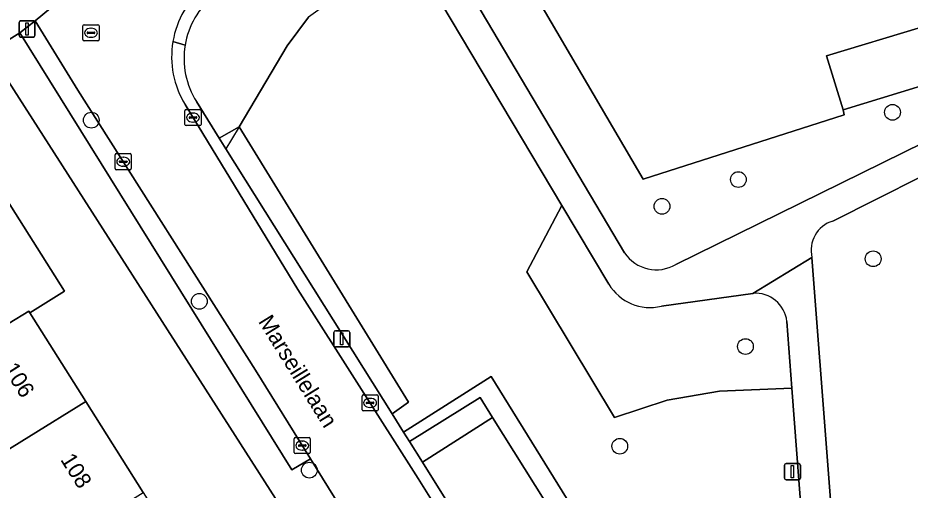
# Model space of a CAD drawing. Extents: x 158455 to 159797, y 387218 to 388672.
# Drawn here: x 158941.2 to 158996.6, y 387958.9 to 387988.2 of the extents above; entities that cross this region are included whole.
import ezdxf

# ---------------------------------------------------------------- set-up
doc = ezdxf.new("R2010")
doc.units = 0
for name, color, linetype in [('IMGEO_Boom', 7, 'Continuous'), ('IMGEO_Erf', 7, 'Continuous'), ('IMGEO_Groenvoorziening', 7, 'Continuous'), ('IMGEO_Haag', 7, 'Continuous'), ('IMGEO_Hek', 7, 'Continuous'), ('IMGEO_Kolk', 7, 'Continuous'), ('IMGEO_Lichtmast', 7, 'Continuous'), ('IMGEO_Openbare_ruimte_label', 7, 'Continuous'), ('IMGEO_Pand', 7, 'Continuous'), ('IMGEO_Pand_nummerreeks', 7, 'Continuous'), ('IMGEO_Parkeervlak_open', 7, 'Continuous'), ('IMGEO_Rijbaan_lokaal_open', 7, 'Continuous'), ('IMGEO_Rioolput', 7, 'Continuous'), ('IMGEO_Voetpad_halfverhard', 7, 'Continuous'), ('IMGEO_Voetpad_open', 7, 'Continuous')]:
    doc.layers.add(name, color=color, linetype=linetype)

msp = doc.modelspace()

# ---------------------------------------------------------------- linework, layer by layer
at = {"layer": 'IMGEO_Boom'}
for centre in [(158995.488, 387982.363), (158945.782, 387981.876), (158985.927, 387978.188), (158981.188, 387976.525), (158994.289, 387973.272), (158952.483, 387970.628), (158986.364, 387967.822), (158978.568, 387961.634), (158959.31, 387960.152)]:
    msp.add_circle(centre, 0.489, dxfattribs=at)
at = {"layer": 'IMGEO_Erf'}
for points in [[(158973.551, 388005.82), (158966.901, 388000.614), (158970.146, 387995.067), (158980.01, 387978.204), (158992.494, 387982.207), (158992.422, 387982.522), (158991.396, 387985.868), (158997.278, 387987.653), (158998.299, 387984.324), (159004.003, 387986.036), (159003.566, 387988.201), (159011.827, 387990.67)], [(158940.491, 387977.032), (158944.123, 387971.266), (158941.977, 387969.914), (158945.446, 387964.407), (158948.996, 387958.773), (158952.616, 387953.026), (158956.767, 387955.577), (158958.396, 387956.555), (158939.442, 387986.116)]]:
    msp.add_lwpolyline(points, dxfattribs=at)
at = {"layer": 'IMGEO_Groenvoorziening'}
for points in [[(159013.094, 387988.193), (159011.827, 387990.67), (159003.566, 387988.201), (159004.003, 387986.036), (158998.299, 387984.324), (158992.422, 387982.522), (158992.494, 387982.207), (158980.01, 387978.204), (158970.146, 387995.067), (158966.901, 388000.614), (158966.147, 388000), (158964.673, 387998.799), (158966.923, 387994.965), (158966.416, 387994.664), (158978.862, 387973.647)], [(158952.306, 387983.03), (158953.724, 387980.764), (158954.948, 387981.466), (158957.93, 387986.48), (158959.268, 387988.263)], [(158982.051, 387972.922), (159000, 387981.752), (159013.094, 387988.193)], [(159006.236, 387982.877), (159000, 387979.744), (158991.777, 387975.613)], [(158977.892, 387971.7), (158974.983, 387976.585), (158972.799, 387972.455), (158978.242, 387963.423), (158981.513, 387964.502), (158984.748, 387965.048), (158989.247, 387965.246), (158988.933, 387969.38)], [(158990.491, 387973.348), (158990.636, 387971.458), (158993.435, 387934.975)], [(158986.831, 387971.125), (158981.147, 387970.329)]]:
    msp.add_lwpolyline(points, dxfattribs=at)
for points in [[(158989.247, 387965.246), (158984.748, 387965.048), (158981.513, 387964.502), (158978.242, 387963.423), (158972.799, 387972.455), (158974.983, 387976.585), (158966.256, 387991.241), (158962.688, 387990.168), (158960.939, 387989.488), (158959.268, 387988.263), (158957.93, 387986.48), (158954.948, 387981.466), (158965.465, 387964.378), (158964.442, 387963.648), (158965.158, 387962.504), (158970.589, 387965.972), (158984.712, 387943.141), (158985.506, 387943.363), (158990.776, 387945.124)], [(158954.948, 387981.466), (158953.724, 387980.764), (158954.138, 387980.104), (158964.442, 387963.648), (158965.465, 387964.378)], [(158970.589, 387965.972), (158965.158, 387962.504), (158965.524, 387961.92), (158969.9, 387964.658), (158970.669, 387963.429), (158977.282, 387952.858), (158977.562, 387952.411), (158978.936, 387950.222), (158979.072, 387950.006), (158983.837, 387942.365), (158984.327, 387942.799), (158984.712, 387943.141)], [(158966.324, 387960.642), (158970.669, 387963.429), (158969.9, 387964.658), (158965.524, 387961.92)]]:
    msp.add_lwpolyline(points, close=True, dxfattribs=at)
for centre, radius, start, end in [((158956.564, 387985.708), 5.031, 129.1658, 170.6706), ((158956.561, 387985.708), 5.027, 170.6595, 212.1873), ((158992.323, 387973.806), 1.888, 106.7993, 194.0274), ((158980.838, 387974.964), 2.375, 213.6723, 300.7114), ((158980.433, 387973.185), 2.943, 210.2894, 284.0292), ((158986.987, 387969.175), 1.957, 6.0284, 94.5753)]:
    msp.add_arc(centre, radius, start, end, dxfattribs=at)
at = {"layer": 'IMGEO_Haag'}
for points in [[(158964.442, 387963.648), (158965.465, 387964.378), (158954.948, 387981.466), (158954.482, 387980.682), (158954.138, 387980.104)], [(158970.589, 387965.972), (158965.158, 387962.504), (158965.524, 387961.92), (158969.9, 387964.658), (158970.669, 387963.429), (158977.282, 387952.858), (158977.562, 387952.411), (158978.936, 387950.222), (158979.072, 387950.006), (158983.837, 387942.365), (158984.327, 387942.799), (158984.712, 387943.141)]]:
    msp.add_lwpolyline(points, close=True, dxfattribs=at)
at = {"layer": 'IMGEO_Hek'}
msp.add_lwpolyline([(158992.422, 387982.522), (158992.494, 387982.207), (158980.01, 387978.204), (158970.146, 387995.067)], dxfattribs=at)
at = {"layer": 'IMGEO_Kolk'}
for p, q in [((158951.592, 387981.611), (158951.592, 387982.463)), ((158951.667, 387982.537), (158952.519, 387982.537)), ((158952.593, 387982.463), (158952.593, 387981.611)), ((158951.851, 387982.031), (158951.851, 387982.043)), ((158952.289, 387981.994), (158951.891, 387981.994)), ((158951.894, 387982.08), (158952.292, 387982.08)), ((158952.08, 387982.317), (158952.105, 387982.317)), ((158952.335, 387982.043), (158952.335, 387982.031)), ((158952.519, 387981.537), (158951.667, 387981.537)), ((158952.103, 387981.757), (158952.078, 387981.757)), ((158947.264, 387978.872), (158947.264, 387979.724)), ((158947.339, 387979.798), (158948.191, 387979.798)), ((158948.265, 387979.724), (158948.265, 387978.872)), ((158947.523, 387979.292), (158947.523, 387979.304)), ((158947.961, 387979.255), (158947.563, 387979.255)), ((158947.566, 387979.341), (158947.964, 387979.341)), ((158947.752, 387979.578), (158947.777, 387979.578)), ((158948.007, 387979.304), (158948.007, 387979.292)), ((158948.191, 387978.798), (158947.339, 387978.798)), ((158947.775, 387979.018), (158947.75, 387979.018)), ((158962.578, 387963.9), (158962.578, 387964.752)), ((158962.653, 387964.826), (158963.505, 387964.826)), ((158963.579, 387964.752), (158963.579, 387963.9)), ((158962.837, 387964.32), (158962.837, 387964.332)), ((158963.275, 387964.283), (158962.877, 387964.283)), ((158962.88, 387964.369), (158963.278, 387964.369)), ((158963.066, 387964.606), (158963.091, 387964.606)), ((158963.321, 387964.332), (158963.321, 387964.32)), ((158963.505, 387963.826), (158962.653, 387963.826)), ((158963.089, 387964.046), (158963.064, 387964.046)), ((158958.37, 387961.251), (158958.37, 387962.103)), ((158958.445, 387962.177), (158959.297, 387962.177)), ((158958.858, 387961.957), (158958.883, 387961.957)), ((158959.371, 387962.103), (158959.371, 387961.251)), ((158958.629, 387961.671), (158958.629, 387961.683)), ((158959.067, 387961.634), (158958.669, 387961.634)), ((158958.672, 387961.72), (158959.07, 387961.72)), ((158958.881, 387961.397), (158958.856, 387961.397)), ((158959.113, 387961.683), (158959.113, 387961.671)), ((158959.297, 387961.177), (158958.445, 387961.177))]:
    msp.add_line(p, q, dxfattribs=at)
for points in [[(158951.592, 387981.611), (158951.592, 387982.463)], [(158951.667, 387982.537), (158952.519, 387982.537)], [(158952.593, 387982.463), (158952.593, 387981.611)], [(158952.519, 387981.537), (158951.667, 387981.537)], [(158947.264, 387978.872), (158947.264, 387979.724)], [(158947.339, 387979.798), (158948.191, 387979.798)], [(158948.265, 387979.724), (158948.265, 387978.872)], [(158948.191, 387978.798), (158947.339, 387978.798)], [(158962.578, 387963.9), (158962.578, 387964.752)], [(158962.653, 387964.826), (158963.505, 387964.826)], [(158963.579, 387964.752), (158963.579, 387963.9)], [(158963.505, 387963.826), (158962.653, 387963.826)], [(158958.37, 387961.251), (158958.37, 387962.103)], [(158958.445, 387962.177), (158959.297, 387962.177)], [(158959.371, 387962.103), (158959.371, 387961.251)], [(158959.297, 387961.177), (158958.445, 387961.177)]]:
    msp.add_lwpolyline(points, dxfattribs=at)
for centre, radius, start, end in [((158951.669, 387982.461), 0.0765, 91.552, 178.448), ((158951.669, 387982.461), 0.0765, 91.552, 178.448), ((158952.517, 387982.461), 0.0765, 1.552, 88.448), ((158952.517, 387982.461), 0.0765, 1.552, 88.448), ((158951.891, 387982.04), 0.0403, 85.8775, 175.7526), ((158951.888, 387982.03), 0.0366, 178.938, 274.7102), ((158952.292, 387982.037), 0.043, 264.8664, 352.4533), ((158952.296, 387982.042), 0.0386, 1.7309, 96.639), ((158951.669, 387981.613), 0.0765, 181.552, 268.448), ((158951.669, 387981.613), 0.0765, 181.552, 268.448), ((158952.517, 387981.613), 0.0765, 271.552, 358.448), ((158952.517, 387981.613), 0.0765, 271.552, 358.448), ((158947.341, 387979.722), 0.0765, 91.552, 178.448), ((158947.341, 387979.722), 0.0765, 91.552, 178.448), ((158948.189, 387979.722), 0.0765, 1.552, 88.448), ((158948.189, 387979.722), 0.0765, 1.552, 88.448), ((158947.563, 387979.301), 0.0403, 85.8775, 175.7526), ((158947.56, 387979.291), 0.0366, 178.938, 274.7102), ((158947.964, 387979.298), 0.043, 264.8664, 352.4533), ((158947.968, 387979.303), 0.0386, 1.7309, 96.639), ((158947.341, 387978.874), 0.0765, 181.552, 268.448), ((158947.341, 387978.874), 0.0765, 181.552, 268.448), ((158948.189, 387978.874), 0.0765, 271.552, 358.448), ((158948.189, 387978.874), 0.0765, 271.552, 358.448), ((158962.655, 387964.75), 0.0765, 91.552, 178.448), ((158962.655, 387964.75), 0.0765, 91.552, 178.448), ((158963.503, 387964.75), 0.0765, 1.552, 88.448), ((158963.503, 387964.75), 0.0765, 1.552, 88.448), ((158962.877, 387964.329), 0.0403, 85.8775, 175.7526), ((158962.874, 387964.319), 0.0366, 178.938, 274.7102), ((158963.278, 387964.326), 0.043, 264.8664, 352.4533), ((158963.282, 387964.331), 0.0386, 1.7309, 96.639), ((158962.655, 387963.902), 0.0765, 181.552, 268.448), ((158962.655, 387963.902), 0.0765, 181.552, 268.448), ((158963.503, 387963.902), 0.0765, 271.552, 358.448), ((158963.503, 387963.902), 0.0765, 271.552, 358.448), ((158958.447, 387962.101), 0.0765, 91.552, 178.448), ((158958.447, 387962.101), 0.0765, 91.552, 178.448), ((158959.295, 387962.101), 0.0765, 1.552, 88.448), ((158959.295, 387962.101), 0.0765, 1.552, 88.448), ((158958.669, 387961.68), 0.0403, 85.8775, 175.7526), ((158958.666, 387961.67), 0.0366, 178.938, 274.7102), ((158959.07, 387961.677), 0.043, 264.8664, 352.4533), ((158959.074, 387961.682), 0.0386, 1.7309, 96.639), ((158958.447, 387961.253), 0.0765, 181.552, 268.448), ((158958.447, 387961.253), 0.0765, 181.552, 268.448), ((158959.295, 387961.253), 0.0765, 271.552, 358.448), ((158959.295, 387961.253), 0.0765, 271.552, 358.448)]:
    msp.add_arc(centre, radius, start, end, dxfattribs=at)
for centre, major_axis, ratio, start_param, end_param in [((158952.079, 387982.037), (-0.387, 0.002), 0.722429, 4.712389, 7.853982), ((158952.104, 387982.037), (-0.39, 0.002), 0.717154, 1.570796, 4.712389), ((158947.751, 387979.298), (-0.387, 0.002), 0.722429, 4.712389, 7.853982), ((158947.776, 387979.298), (-0.39, 0.002), 0.717154, 1.570796, 4.712389), ((158963.065, 387964.326), (-0.387, 0.002), 0.722429, 4.712389, 7.853982), ((158963.09, 387964.326), (-0.39, 0.002), 0.717154, 1.570796, 4.712389), ((158958.857, 387961.677), (-0.387, 0.002), 0.722429, 4.712389, 7.853982), ((158958.882, 387961.677), (-0.39, 0.002), 0.717154, 1.570796, 4.712389)]:
    msp.add_ellipse(centre, major_axis=major_axis, ratio=ratio, start_param=start_param, end_param=end_param, dxfattribs=at)
at = {"layer": 'IMGEO_Lichtmast'}
for p, q in [((158941.4, 387988.036), (158942.19, 387988.036)), ((158942.19, 387988.036), (158941.4, 387988.036)), ((158941.3, 387987.136), (158941.3, 387987.936)), ((158941.3, 387987.936), (158941.3, 387987.136)), ((158942.29, 387987.936), (158942.29, 387987.136)), ((158942.29, 387987.136), (158942.29, 387987.936)), ((158942.19, 387987.036), (158941.4, 387987.036)), ((158941.4, 387987.036), (158942.19, 387987.036)), ((158960.823, 387967.898), (158960.823, 387968.698)), ((158960.823, 387968.698), (158960.823, 387967.898)), ((158960.923, 387968.798), (158961.713, 387968.798)), ((158961.713, 387968.798), (158960.923, 387968.798)), ((158961.813, 387968.698), (158961.813, 387967.898)), ((158961.813, 387967.898), (158961.813, 387968.698)), ((158961.713, 387967.798), (158960.923, 387967.798)), ((158960.923, 387967.798), (158961.713, 387967.798)), ((158988.781, 387959.657), (158988.781, 387960.457)), ((158988.781, 387960.457), (158988.781, 387959.657)), ((158988.881, 387960.557), (158989.671, 387960.557)), ((158989.671, 387960.557), (158988.881, 387960.557)), ((158989.771, 387960.457), (158989.771, 387959.657)), ((158989.771, 387959.657), (158989.771, 387960.457)), ((158989.671, 387959.557), (158988.881, 387959.557)), ((158988.881, 387959.557), (158989.671, 387959.557))]:
    msp.add_line(p, q, dxfattribs=at)
for points in [[(158941.72, 387987.911), (158941.87, 387987.911), (158941.87, 387987.161), (158941.72, 387987.161), (158941.72, 387987.911)], [(158961.243, 387968.673), (158961.393, 387968.673), (158961.393, 387967.923), (158961.243, 387967.923), (158961.243, 387968.673)], [(158989.201, 387960.432), (158989.351, 387960.432), (158989.351, 387959.682), (158989.201, 387959.682), (158989.201, 387960.432)]]:
    msp.add_lwpolyline(points, dxfattribs=at)
for centre, start, end in [((158941.4, 387987.936), 90, 180), ((158941.4, 387987.936), 90, 180), ((158942.19, 387987.936), 0, 90), ((158942.19, 387987.936), 360, 90), ((158941.4, 387987.136), 180, 270), ((158941.4, 387987.136), 180, 270), ((158942.19, 387987.136), 270, 0), ((158942.19, 387987.136), 270, 0), ((158960.923, 387968.698), 90, 180), ((158960.923, 387968.698), 90, 180), ((158961.713, 387968.698), 0, 90), ((158961.713, 387968.698), 360, 90), ((158960.923, 387967.898), 180, 270), ((158960.923, 387967.898), 180, 270), ((158961.713, 387967.898), 270, 0), ((158961.713, 387967.898), 270, 0), ((158988.881, 387960.457), 90, 180), ((158988.881, 387960.457), 90, 180), ((158989.671, 387960.457), 0, 90), ((158989.671, 387960.457), 360, 90), ((158988.881, 387959.657), 180, 270), ((158988.881, 387959.657), 180, 270), ((158989.671, 387959.657), 270, 0), ((158989.671, 387959.657), 270, 0)]:
    msp.add_arc(centre, 0.1, start, end, dxfattribs=at)
at = {"layer": 'IMGEO_Pand'}
for points in [[(158998.299, 387984.324), (158997.278, 387987.653), (158991.396, 387985.868), (158992.422, 387982.522)], [(158941.906, 387970.025), (158941.977, 387969.914), (158944.123, 387971.266), (158940.491, 387977.032), (158933.445, 387972.685), (158936.91, 387967.184), (158937, 387967.041)], [(158941.977, 387969.914), (158941.906, 387970.025), (158937, 387967.041), (158934.787, 387965.694), (158938.353, 387960.033), (158945.446, 387964.407)], [(158941.925, 387954.365), (158948.996, 387958.773), (158945.446, 387964.407), (158938.353, 387960.033)]]:
    msp.add_lwpolyline(points, close=True, dxfattribs=at)
at = {"layer": 'IMGEO_Parkeervlak_open'}
for points in [[(158942.293, 387988.038), (158941.348, 387987.294), (158958.223, 387960.173), (158959.38, 387960.855), (158955.962, 387966.36), (158944.947, 387983.744)], [(158970.669, 387963.429), (158966.324, 387960.642), (158972.911, 387950.123), (158977.282, 387952.858)]]:
    msp.add_lwpolyline(points, close=True, dxfattribs=at)
at = {"layer": 'IMGEO_Rijbaan_lokaal_open'}
for points in [[(158952.834, 387990.192), (158959.464, 387995.66), (158956.235, 387999.581), (158942.293, 387988.038), (158944.947, 387983.744), (158955.962, 387966.36), (158959.38, 387960.855), (158963.953, 387953.49), (158968.238, 387956.152), (158966.063, 387959.638), (158958.603, 387971.365)], [(158958.603, 387971.365), (158951.598, 387982.851)]]:
    msp.add_lwpolyline(points, dxfattribs=at)
for centre, radius, start, end in [((158956.446, 387985.81), 5.678, 129.4982, 170.454), ((158956.451, 387985.81), 5.684, 170.4552, 211.3671)]:
    msp.add_arc(centre, radius, start, end, dxfattribs=at)
at = {"layer": 'IMGEO_Rioolput'}
for p, q in [((158945.263, 387986.873), (158945.263, 387987.725)), ((158945.338, 387987.799), (158946.19, 387987.799)), ((158945.751, 387987.579), (158945.776, 387987.579)), ((158946.264, 387987.725), (158946.264, 387986.873)), ((158945.522, 387987.293), (158945.522, 387987.305)), ((158945.96, 387987.256), (158945.562, 387987.256)), ((158945.565, 387987.342), (158945.963, 387987.342)), ((158945.774, 387987.019), (158945.749, 387987.019)), ((158946.006, 387987.305), (158946.006, 387987.293)), ((158946.19, 387986.799), (158945.338, 387986.799))]:
    msp.add_line(p, q, dxfattribs=at)
for points in [[(158945.263, 387986.873), (158945.263, 387987.725)], [(158945.338, 387987.799), (158946.19, 387987.799)], [(158946.264, 387987.725), (158946.264, 387986.873)], [(158946.19, 387986.799), (158945.338, 387986.799)]]:
    msp.add_lwpolyline(points, dxfattribs=at)
for centre, radius, start, end in [((158945.34, 387987.723), 0.0765, 91.552, 178.448), ((158945.34, 387987.723), 0.0765, 91.552, 178.448), ((158946.188, 387987.723), 0.0765, 1.552, 88.448), ((158946.188, 387987.723), 0.0765, 1.552, 88.448), ((158945.34, 387986.875), 0.0765, 181.552, 268.448), ((158945.34, 387986.875), 0.0765, 181.552, 268.448), ((158945.562, 387987.302), 0.0403, 85.8775, 175.7526), ((158945.559, 387987.292), 0.0366, 178.938, 274.7102), ((158945.963, 387987.299), 0.043, 264.8664, 352.4533), ((158945.967, 387987.304), 0.0386, 1.7309, 96.639), ((158946.188, 387986.875), 0.0765, 271.552, 358.448), ((158946.188, 387986.875), 0.0765, 271.552, 358.448)]:
    msp.add_arc(centre, radius, start, end, dxfattribs=at)
for centre, major_axis, ratio, start_param, end_param in [((158945.75, 387987.299), (-0.387, 0.002), 0.722429, 4.712389, 7.853982), ((158945.775, 387987.299), (-0.39, 0.002), 0.717154, 1.570796, 4.712389)]:
    msp.add_ellipse(centre, major_axis=major_axis, ratio=ratio, start_param=start_param, end_param=end_param, dxfattribs=at)
at = {"layer": 'IMGEO_Voetpad_halfverhard'}
for points in [[(158978.862, 387973.647), (158966.416, 387994.664), (158964.791, 387993.7), (158966.256, 387991.241), (158974.983, 387976.585), (158977.892, 387971.7)], [(159007.736, 387982.98), (159011.592, 387984.48), (159014.315, 387985.808), (159013.094, 387988.193), (159000, 387981.752), (158982.051, 387972.922)], [(158991.777, 387975.613), (159000, 387979.744), (159006.236, 387982.877)], [(158981.147, 387970.329), (158986.831, 387971.125), (158990.491, 387973.348)], [(158990.636, 387971.458), (158990.491, 387973.348), (158986.831, 387971.125)], [(158993.435, 387934.975), (158990.636, 387971.458)], [(158988.933, 387969.38), (158989.247, 387965.246), (158990.776, 387945.124), (158991.65, 387933.622)]]:
    msp.add_lwpolyline(points, dxfattribs=at)
for centre, radius, start, end in [((158992.323, 387973.806), 1.888, 106.7993, 194.0274), ((158980.838, 387974.964), 2.375, 213.6723, 300.7114), ((158980.433, 387973.185), 2.943, 210.2894, 284.0292), ((158986.987, 387969.175), 1.957, 6.0284, 94.5753)]:
    msp.add_arc(centre, radius, start, end, dxfattribs=at)
at = {"layer": 'IMGEO_Voetpad_open'}
for points in [[(159041.884, 388037.191), (159017.768, 388030.183), (159016.298, 388029.756), (159000, 388025.019), (158992.695, 388022.907), (158983.552, 388020.004), (158973.147, 388016.881), (158968.239, 388013.827), (158964.414, 388010.658), (158960.09, 388006.937), (158956.096, 388003.663), (158951.629, 388000), (158941.494, 387991.74), (158938.534, 387989.665), (158937.598, 387989.083), (158939.442, 387986.116), (158941.348, 387987.294), (158942.293, 387988.038), (158956.235, 387999.581)], [(158941.348, 387987.294), (158939.442, 387986.116), (158958.396, 387956.555), (158956.767, 387955.577), (158957.595, 387954.146), (158959.214, 387951.558), (158960.403, 387952.298), (158971.987, 387933.904), (158974.751, 387932.906)], [(158974.01, 387937.331), (158967.736, 387947.397), (158965.53, 387950.95), (158963.953, 387953.49), (158959.38, 387960.855), (158958.223, 387960.173), (158941.348, 387987.294)], [(158950.846, 387986.752), (158951.6, 387986.524)], [(158951.6, 387986.524), (158950.846, 387986.752)], [(158966.324, 387960.642), (158965.524, 387961.92), (158965.158, 387962.504), (158964.442, 387963.648), (158954.138, 387980.104), (158953.724, 387980.764), (158952.306, 387983.03)], [(158951.598, 387982.851), (158958.603, 387971.365), (158966.063, 387959.638), (158968.238, 387956.152), (158969.821, 387953.616), (158972.245, 387949.732), (158979.125, 387938.666), (158979.203, 387938.545), (158984.951, 387929.585), (158985.487, 387930.038), (158980.925, 387937.324), (158979.885, 387938.984), (158979.511, 387939.581), (158974.74, 387947.201), (158974.566, 387947.478), (158973.226, 387949.62), (158972.911, 387950.123), (158966.324, 387960.642)]]:
    msp.add_lwpolyline(points, dxfattribs=at)
for centre, radius, start, end in [((158956.446, 387985.81), 5.678, 129.4982, 170.454), ((158956.564, 387985.708), 5.031, 129.1658, 170.6706), ((158956.451, 387985.81), 5.684, 170.4552, 211.3671), ((158956.561, 387985.708), 5.027, 170.6595, 212.1873)]:
    msp.add_arc(centre, radius, start, end, dxfattribs=at)

# ---------------------------------------------------------------- texts
at = {"layer": 'IMGEO_Openbare_ruimte_label'}
msp.add_text('Marseillelaan', height=1, rotation=301.7989, dxfattribs=at).set_placement((158956.11, 387969.385))
at = {"layer": 'IMGEO_Pand_nummerreeks'}
for s, rotation, p in [('106', 302.2115, (158940.288, 387966.441)), ('108', 302.2099, (158943.837, 387960.807))]:
    msp.add_text(s, height=1, rotation=rotation, dxfattribs=at).set_placement(p)

doc.saveas('drawing.dxf')
